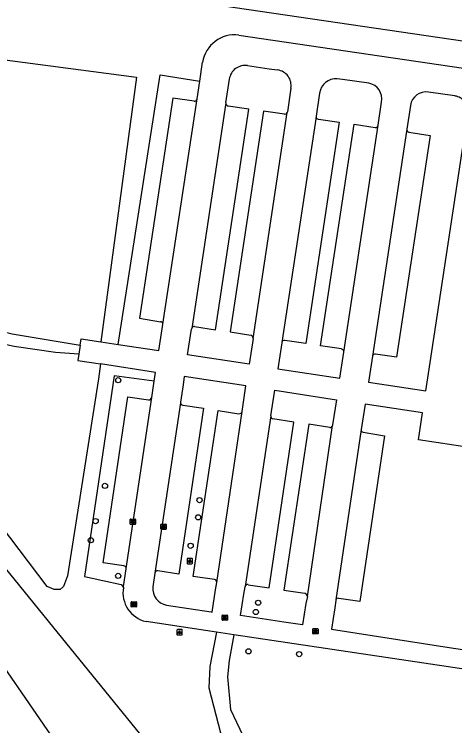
# Model space of a CAD drawing. Extents: x 156141 to 158132, y 385651 to 388399.
# Drawn here: x 156490.8 to 156574.1, y 385847.5 to 385981.8 of the extents above; entities that cross this region are included whole.
import ezdxf

# ---------------------------------------------------------------- set-up
doc = ezdxf.new("R2010")
doc.units = 0
for name, color, linetype in [('IMGEO_Boom', 7, 'Continuous'), ('IMGEO_Grasland_overig', 7, 'Continuous'), ('IMGEO_Groenvoorziening', 7, 'Continuous'), ('IMGEO_Kolk', 7, 'Continuous'), ('IMGEO_Lichtpunt', 7, 'Continuous'), ('IMGEO_Loofbos', 7, 'Continuous'), ('IMGEO_Parkeervlak_open', 7, 'Continuous'), ('IMGEO_Rijbaan_lokaal_open', 7, 'Continuous'), ('IMGEO_Rioolput', 7, 'Continuous'), ('IMGEO_Voetpad_halfverhard', 7, 'Continuous')]:
    doc.layers.add(name, color=color, linetype=linetype)

msp = doc.modelspace()

# ---------------------------------------------------------------- linework, layer by layer
at = {"layer": 'IMGEO_Boom'}
for centre in [(156510.47, 385912.7), (156507.96, 385892.76), (156525.82, 385890.07), (156506.19, 385886.12), (156525.58, 385886.82), (156505.29, 385882.51), (156524.14, 385881.45), (156510.46, 385875.78), (156536.9, 385870.71), (156536.46, 385868.96), (156535.07, 385861.54), (156544.64, 385861.02)]:
    msp.add_circle(centre, 0.489, dxfattribs=at)
at = {"layer": 'IMGEO_Grasland_overig'}
for points in [[(156874.88, 385935.88), (156869.91, 385941.02), (156868.37, 385942.51), (156867.15, 385943.55), (156865.04, 385945.13), (156863.64, 385946.03), (156861.71, 385947.12), (156859.45, 385948.19), (156855.65, 385949.54), (156852.46, 385950.28), (156850.75, 385950.55), (156847.01, 385950.81), (156823.49, 385951.07), (156739.66, 385952.67), (156453.02, 385994.66)], [(156510.46, 385919.45), (156518.36, 385970.32), (156525.86, 385969.15)], [(156503, 385917.65), (156498.63, 385917.96), (156490.79, 385919.08), (156487.85, 385919.71), (156486.25, 385920.41), (156481.2, 385923.11), (156475.41, 385927.43), (156473.63, 385928.48), (156471.63, 385929.35), (156470.71, 385929.57), (156469.73, 385929.52), (156468.04, 385929.04), (156464.43, 385927.74), (156456.98, 385925.36)], [(156507.08, 385915.77), (156506.71, 385912.98), (156500.9, 385875.77), (156500.15, 385873.79), (156499.52, 385873.21), (156498.35, 385873.19), (156497.01, 385873.8), (156488.24, 385885.41), (156475.94, 385899.91), (156463.78, 385916.48), (156456.98, 385925.36)]]:
    msp.add_lwpolyline(points, dxfattribs=at)
at = {"layer": 'IMGEO_Groenvoorziening'}
for points in [[(156562.8, 385786.73), (156500, 385863.89), (156459.29, 385913.91), (156455, 385919.97), (156452.97, 385922.01), (156452.24, 385922.4), (156451.33, 385922.57), (156450.13, 385922.53), (156449.48, 385924.4), (156447.91, 385928.03), (156446.26, 385931.44), (156443.56, 385937.77)], [(156517.26, 385912.55), (156509.72, 385913.53), (156504.09, 385875.69), (156511.01, 385874.14), (156511.43, 385873.58)], [(156485.36, 385863.5), (156508.5, 385830.03)]]:
    msp.add_lwpolyline(points, dxfattribs=at)
at = {"layer": 'IMGEO_Kolk'}
for p, q in [((156512.72, 385885.58), (156512.72, 385886.43)), ((156512.8, 385886.51), (156513.65, 385886.51)), ((156513.21, 385886.28), (156513.24, 385886.28)), ((156513.73, 385886.43), (156513.73, 385885.58)), ((156513.65, 385885.5), (156512.8, 385885.5)), ((156513.23, 385885.73), (156513.21, 385885.73)), ((156518.53, 385884.63), (156518.53, 385885.48)), ((156518.6, 385885.56), (156519.45, 385885.56)), ((156519.04, 385884.78), (156519.01, 385884.78)), ((156519.02, 385885.33), (156519.04, 385885.33)), ((156519.53, 385885.48), (156519.53, 385884.63)), ((156519.45, 385884.55), (156518.6, 385884.55))]:
    msp.add_line(p, q, dxfattribs=at)
for points in [[(156512.72, 385885.58), (156512.72, 385886.43)], [(156512.8, 385886.51), (156513.65, 385886.51)], [(156513.04, 385886.2), (156513.17, 385886.2), (156513.17, 385886.05), (156513.3, 385886.2), (156513.46, 385886.2), (156513.32, 385886.05), (156513.47, 385885.8), (156513.32, 385885.8), (156513.23, 385885.97), (156513.17, 385885.9), (156513.17, 385885.8), (156513.04, 385885.8), (156513.04, 385886.2)], [(156513.73, 385886.43), (156513.73, 385885.58)], [(156513.65, 385885.5), (156512.8, 385885.5)], [(156518.53, 385884.63), (156518.53, 385885.48)], [(156518.6, 385885.56), (156519.45, 385885.56)], [(156518.85, 385885.25), (156518.97, 385885.25), (156518.97, 385885.1), (156519.1, 385885.25), (156519.27, 385885.25), (156519.12, 385885.1), (156519.27, 385884.85), (156519.12, 385884.85), (156519.04, 385885.02), (156518.97, 385884.95), (156518.97, 385884.85), (156518.85, 385884.85), (156518.85, 385885.25)], [(156519.53, 385885.48), (156519.53, 385884.63)], [(156519.45, 385884.55), (156518.6, 385884.55)]]:
    msp.add_lwpolyline(points, dxfattribs=at)
for centre, start, end in [((156512.8, 385886.43), 91.552, 178.448), ((156512.8, 385886.43), 91.552, 178.448), ((156513.65, 385886.43), 1.552, 88.448), ((156513.65, 385886.43), 1.552, 88.448), ((156512.8, 385885.58), 181.552, 268.448), ((156512.8, 385885.58), 181.552, 268.448), ((156513.65, 385885.58), 271.552, 358.448), ((156513.65, 385885.58), 271.552, 358.448), ((156518.6, 385885.48), 91.552, 178.448), ((156518.6, 385885.48), 91.552, 178.448), ((156519.45, 385885.48), 1.552, 88.448), ((156519.45, 385885.48), 1.552, 88.448), ((156518.6, 385884.63), 181.552, 268.448), ((156518.6, 385884.63), 181.552, 268.448), ((156519.45, 385884.63), 271.552, 358.448), ((156519.45, 385884.63), 271.552, 358.448)]:
    msp.add_arc(centre, 0.0765, start, end, dxfattribs=at)
for centre, major_axis, ratio, start_param, end_param in [((156513.21, 385886), (-0.387, 0.002), 0.722429, 4.712389, 7.853982), ((156513.24, 385886), (-0.39, 0.002), 0.717154, 1.570796, 4.712389), ((156519.01, 385885.05), (-0.387, 0.002), 0.722429, 4.712389, 7.853982), ((156519.04, 385885.05), (-0.39, 0.002), 0.717154, 1.570796, 4.712389)]:
    msp.add_ellipse(centre, major_axis=major_axis, ratio=ratio, start_param=start_param, end_param=end_param, dxfattribs=at)
at = {"layer": 'IMGEO_Lichtpunt'}
for p, q in [((156523.48, 385878.97), (156523.48, 385878.17)), ((156523.48, 385878.97), (156523.48, 385878.17)), ((156524.38, 385879.07), (156523.57, 385879.07)), ((156524.38, 385879.07), (156523.57, 385879.07)), ((156523.57, 385878.07), (156524.38, 385878.07)), ((156523.57, 385878.07), (156524.38, 385878.07)), ((156524.48, 385878.17), (156524.48, 385878.97)), ((156524.48, 385878.17), (156524.48, 385878.97)), ((156521.54, 385865.54), (156521.54, 385864.73)), ((156521.54, 385865.54), (156521.54, 385864.73)), ((156522.45, 385865.63), (156521.64, 385865.63)), ((156522.45, 385865.63), (156521.64, 385865.63)), ((156521.64, 385864.63), (156522.45, 385864.63)), ((156521.64, 385864.63), (156522.45, 385864.63)), ((156522.54, 385864.73), (156522.54, 385865.54)), ((156522.54, 385864.73), (156522.54, 385865.54))]:
    msp.add_line(p, q, dxfattribs=at)
for points in [[(156523.85, 385878.64), (156523.89, 385878.61), (156523.7, 385878.35), (156523.67, 385878.37), (156523.85, 385878.64)], [(156523.95, 385878.59), (156524, 385878.59), (156524, 385878.27), (156523.95, 385878.27), (156523.95, 385878.59)], [(156524.06, 385878.61), (156524.1, 385878.64), (156524.29, 385878.37), (156524.25, 385878.35), (156524.06, 385878.61)], [(156521.92, 385865.2), (156521.96, 385865.17), (156521.77, 385864.91), (156521.73, 385864.94), (156521.92, 385865.2)], [(156522.02, 385865.15), (156522.07, 385865.15), (156522.07, 385864.83), (156522.02, 385864.83), (156522.02, 385865.15)], [(156522.13, 385865.17), (156522.17, 385865.2), (156522.35, 385864.94), (156522.32, 385864.91), (156522.13, 385865.17)]]:
    msp.add_lwpolyline(points, dxfattribs=at)
for centre in [(156523.98, 385878.77), (156522.04, 385865.33)]:
    msp.add_circle(centre, 0.0994, dxfattribs=at)
for centre, start, end in [((156523.57, 385878.97), 90, 180), ((156523.57, 385878.97), 90, 180), ((156523.57, 385878.17), 180, 270), ((156523.57, 385878.17), 180, 270), ((156524.38, 385878.97), 0, 90), ((156524.38, 385878.97), 0, 90), ((156524.38, 385878.17), 270, 0), ((156524.38, 385878.17), 270, 360), ((156521.64, 385865.54), 90, 180), ((156521.64, 385865.54), 90, 180), ((156521.64, 385864.73), 180, 270), ((156521.64, 385864.73), 180, 270), ((156522.45, 385865.54), 0, 90), ((156522.45, 385865.54), 0, 90), ((156522.45, 385864.73), 270, 0), ((156522.45, 385864.73), 270, 360)]:
    msp.add_arc(centre, 0.0946, start, end, dxfattribs=at)
at = {"layer": 'IMGEO_Loofbos'}
for points in [[(156442.62, 385979.29), (156513.92, 385969.9), (156507.15, 385919.95)], [(156481.82, 385925.3), (156484.52, 385923.77), (156488.89, 385921.86), (156490.45, 385921.47), (156503.26, 385919.35)]]:
    msp.add_lwpolyline(points, dxfattribs=at)
at = {"layer": 'IMGEO_Parkeervlak_open'}
for points in [[(156524.8, 385965.34), (156520.79, 385965.95), (156514.51, 385924.39), (156518.45, 385923.75)], [(156524.9, 385922.82), (156528.84, 385922.21), (156535.15, 385963.89), (156531.22, 385964.43)], [(156541.85, 385962.91), (156537.88, 385963.5), (156531.59, 385921.81), (156535.52, 385921.19)], [(156548.27, 385961.99), (156552.23, 385961.43), (156545.92, 385919.61), (156541.93, 385920.21)], [(156552.65, 385918.6), (156548.7, 385919.2), (156555.02, 385961.01), (156558.98, 385960.41)], [(156565.4, 385959.5), (156569.37, 385958.92), (156563.02, 385917.03), (156559.08, 385917.63)], [(156511.54, 385877.67), (156507.6, 385878.24), (156512.28, 385909.57), (156516.2, 385908.99)], [(156522.64, 385907.99), (156526.6, 385907.44), (156521.91, 385876.11), (156517.96, 385876.7)], [(156528.62, 385875.1), (156524.64, 385875.68), (156529.32, 385907.01), (156533.27, 385906.39)], [(156535.01, 385874.12), (156539, 385873.5), (156543.65, 385904.79), (156539.67, 385905.43)], [(156550.42, 385903.8), (156546.45, 385904.41), (156541.75, 385873.1), (156545.71, 385872.51)], [(156556.74, 385902.88), (156560.77, 385902.23), (156556.09, 385870.96), (156552.13, 385871.53)]]:
    msp.add_lwpolyline(points, dxfattribs=at)
for centre, radius, start, end in [((156524.83, 385965.87), 0.529, 266.1371, 349.9403), ((156531.38, 385965.02), 0.608, 178.4238, 254.2735), ((156541.93, 385963.39), 0.484, 260.0916, 345.3999), ((156548.26, 385962.43), 0.434, 182.5265, 271.0825), ((156559.05, 385960.94), 0.527, 262.2186, 350.6163), ((156565.47, 385960), 0.505, 172.157, 262.3841), ((156518.46, 385923.31), 0.441, 359.1682, 90.7035), ((156524.81, 385922.35), 0.48, 79.4807, 165.4213), ((156535.42, 385920.67), 0.523, 353.4549, 79.1568), ((156541.85, 385919.74), 0.475, 80.0247, 168.269), ((156552.57, 385918.09), 0.512, 352.509, 80.587), ((156558.98, 385917.14), 0.501, 79.2912, 171.1364), ((156516.26, 385909.52), 0.536, 263.2014, 350.0092), ((156522.69, 385908.45), 0.461, 179.436, 264.5795), ((156533.34, 385906.9), 0.521, 262.7774, 350.9624), ((156539.75, 385905.9), 0.474, 173.2085, 261.2279), ((156550.48, 385904.28), 0.489, 263.2302, 346.1153), ((156556.83, 385903.34), 0.467, 173.1731, 258.7623), ((156511.48, 385877.2), 0.474, 354.7541, 83.7518), ((156517.88, 385876.22), 0.494, 80.6012, 169.6672), ((156528.58, 385874.61), 0.492, 353.2387, 85.2946), ((156534.92, 385873.66), 0.47, 79.3929, 166.8619), ((156545.47, 385871.82), 0.732, 6.3756, 70.7145), ((156551.99, 385871.12), 0.429, 71.3177, 165.8016)]:
    msp.add_arc(centre, radius, start, end, dxfattribs=at)
at = {"layer": 'IMGEO_Rijbaan_lokaal_open'}
for points in [[(156533.26, 385977.84), (156680.28, 385956.22)], [(156525.86, 385969.15), (156526.39, 385972.7)], [(156534.87, 385972.08), (156539, 385971.47), (156540.56, 385971.26)], [(156530.77, 385965.04), (156531.46, 385969.52)], [(156557.8, 385968.75), (156552.85, 385969.44), (156551.85, 385969.6)], [(156525.35, 385965.78), (156525.86, 385969.15)], [(156543.09, 385967.83), (156542.42, 385963.36), (156542.4, 385963.26)], [(156548.51, 385966.89), (156547.85, 385962.57), (156547.83, 385962.41)], [(156574.05, 385966.35), (156569.09, 385967.09)], [(156518.9, 385923.31), (156525.35, 385965.78)], [(156530.77, 385965.04), (156524.35, 385922.47)], [(156559.57, 385960.85), (156560.22, 385965.2)], [(156565.66, 385964.56), (156564.97, 385960.07)], [(156535.94, 385920.61), (156542.4, 385963.26)], [(156558.49, 385917.22), (156557.76, 385912.31), (156568.57, 385910.68), (156569.08, 385913.95), (156576.51, 385962.92)], [(156547.83, 385962.41), (156541.39, 385919.84)], [(156553.08, 385918.03), (156559.57, 385960.85)], [(156564.97, 385960.07), (156558.49, 385917.22)], [(156510.46, 385919.45), (156518.13, 385918.29), (156518.88, 385923.19), (156518.9, 385923.31)], [(156535.94, 385920.61), (156535.18, 385915.73), (156523.56, 385917.48), (156523.8, 385919.14), (156524.33, 385922.37), (156524.35, 385922.47)], [(156503.26, 385919.35), (156503.44, 385920.51), (156507.15, 385919.95)], [(156507.15, 385919.95), (156510.46, 385919.45)], [(156541.39, 385919.84), (156541.38, 385919.79), (156540.61, 385914.88), (156552.32, 385913.12), (156553.08, 385918), (156553.08, 385918.03)], [(156503.26, 385919.35), (156503, 385917.65)], [(156503, 385917.65), (156502.81, 385916.42), (156507.08, 385915.77)], [(156517.26, 385912.55), (156517.51, 385914.19), (156507.08, 385915.77)], [(156533.85, 385906.82), (156534.58, 385911.62), (156522.95, 385913.39), (156522.7, 385911.82), (156522.25, 385908.59), (156522.23, 385908.46)], [(156516.79, 385909.43), (156517.26, 385912.55)], [(156539.27, 385905.96), (156539.28, 385905.99), (156540.03, 385910.8), (156551.69, 385909.03), (156550.97, 385904.26), (156550.95, 385904.16)], [(156511.96, 385877.16), (156516.79, 385909.43)], [(156522.23, 385908.46), (156517.4, 385876.3)], [(156584.15, 385900.22), (156580.76, 385900.68), (156580.57, 385899.44), (156567.22, 385901.48), (156567.95, 385906.56), (156557.13, 385908.2), (156556.37, 385903.42), (156556.37, 385903.39)], [(156529.07, 385874.55), (156533.85, 385906.82)], [(156539.27, 385905.96), (156534.46, 385873.77)], [(156546.2, 385871.9), (156550.95, 385904.16)], [(156556.37, 385903.39), (156551.57, 385871.23)], [(156511.43, 385873.58), (156511.45, 385873.66), (156511.46, 385873.75), (156511.95, 385877.1), (156511.96, 385877.16)], [(156517.4, 385876.3), (156517.39, 385876.28), (156517.02, 385873.7)], [(156519.57, 385870.26), (156528.01, 385868.99), (156528.21, 385868.96), (156528.85, 385873.14), (156529.07, 385874.53), (156529.07, 385874.55)], [(156551.57, 385871.23), (156551.56, 385871.15), (156551.37, 385869.75), (156550.74, 385865.71), (156572.96, 385862.27), (156598.24, 385858.47), (156602.23, 385861.78), (156604.15, 385874.63)], [(156546.2, 385871.9), (156545.92, 385870.54), (156545.3, 385866.54), (156541.77, 385867.03), (156533.59, 385868.28), (156534.21, 385872.3), (156534.45, 385873.69), (156534.46, 385873.77)], [(156529.02, 385865.18), (156515.73, 385867.17)], [(156532.31, 385864.68), (156529.02, 385865.18)], [(156654.04, 385846.43), (156572.44, 385858.66), (156532.31, 385864.68)]]:
    msp.add_lwpolyline(points, dxfattribs=at)
for centre, radius, start, end in [((156532.49, 385971.71), 6.18, 82.9135, 170.8423), ((156534.43, 385969.1), 3.01, 81.7252, 171.9554), ((156540.18, 385968.33), 2.95, 350.2294, 82.5792), ((156551.6, 385966.49), 3.11, 85.3843, 172.6845), ((156557.22, 385965.76), 3.05, 349.5273, 79.0525), ((156568.64, 385964.11), 3.02, 81.4162, 171.2693), ((156573.67, 385963.47), 2.9, 348.9615, 82.3664), ((156516.95, 385872.64), 5.6, 170.3102, 257.486), ((156520.13, 385873.34), 3.13, 173.5044, 259.6292)]:
    msp.add_arc(centre, radius, start, end, dxfattribs=at)
at = {"layer": 'IMGEO_Rioolput'}
for p, q in [((156512.91, 385869.98), (156512.91, 385870.84)), ((156512.98, 385870.91), (156513.83, 385870.91)), ((156513.83, 385869.91), (156512.98, 385869.91)), ((156513.39, 385870.69), (156513.42, 385870.69)), ((156513.42, 385870.13), (156513.39, 385870.13)), ((156513.91, 385870.84), (156513.91, 385869.98)), ((156530.08, 385867.46), (156530.08, 385868.32)), ((156530.16, 385868.39), (156531.01, 385868.39)), ((156531.01, 385867.39), (156530.16, 385867.39)), ((156530.57, 385868.17), (156530.6, 385868.17)), ((156530.59, 385867.61), (156530.57, 385867.61)), ((156531.08, 385868.32), (156531.08, 385867.46)), ((156547.22, 385864.9), (156547.22, 385865.75)), ((156547.3, 385865.82), (156548.15, 385865.82)), ((156548.15, 385864.82), (156547.3, 385864.82)), ((156547.71, 385865.6), (156547.73, 385865.6)), ((156547.73, 385865.04), (156547.71, 385865.04)), ((156548.22, 385865.75), (156548.22, 385864.9))]:
    msp.add_line(p, q, dxfattribs=at)
for points in [[(156512.91, 385869.98), (156512.91, 385870.84)], [(156512.98, 385870.91), (156513.83, 385870.91)], [(156513.83, 385869.91), (156512.98, 385869.91)], [(156513.5, 385870.61), (156513.24, 385870.61), (156513.24, 385870.21)], [(156513.24, 385870.21), (156513.37, 385870.21), (156513.37, 385870.37), (156513.38, 385870.37)], [(156513.42, 385870.53), (156513.37, 385870.53), (156513.37, 385870.45)], [(156513.37, 385870.45), (156513.42, 385870.45)], [(156513.42, 385870.34), (156513.5, 385870.21), (156513.64, 385870.21), (156513.57, 385870.34)], [(156513.91, 385870.84), (156513.91, 385869.98)], [(156530.08, 385867.46), (156530.08, 385868.32)], [(156530.16, 385868.39), (156531.01, 385868.39)], [(156531.01, 385867.39), (156530.16, 385867.39)], [(156530.67, 385868.09), (156530.42, 385868.09), (156530.42, 385867.69)], [(156530.42, 385867.69), (156530.54, 385867.69), (156530.54, 385867.85), (156530.56, 385867.85)], [(156530.6, 385868.01), (156530.54, 385868.01), (156530.54, 385867.93)], [(156530.54, 385867.93), (156530.6, 385867.93)], [(156530.6, 385867.82), (156530.67, 385867.69), (156530.81, 385867.69), (156530.75, 385867.82)], [(156531.08, 385868.32), (156531.08, 385867.46)], [(156547.22, 385864.9), (156547.22, 385865.75)], [(156547.3, 385865.82), (156548.15, 385865.82)], [(156548.15, 385864.82), (156547.3, 385864.82)], [(156547.81, 385865.52), (156547.56, 385865.52), (156547.56, 385865.12)], [(156547.56, 385865.12), (156547.68, 385865.12), (156547.68, 385865.28), (156547.69, 385865.28)], [(156547.74, 385865.44), (156547.68, 385865.44), (156547.68, 385865.36)], [(156547.68, 385865.36), (156547.73, 385865.36)], [(156547.74, 385865.25), (156547.81, 385865.12), (156547.95, 385865.12), (156547.89, 385865.25)], [(156548.22, 385865.75), (156548.22, 385864.9)]]:
    msp.add_lwpolyline(points, dxfattribs=at)
for centre, radius, start, end in [((156512.98, 385870.83), 0.0765, 91.552, 178.448), ((156512.98, 385870.83), 0.0765, 91.552, 178.448), ((156512.98, 385869.98), 0.0765, 181.552, 268.448), ((156512.98, 385869.98), 0.0765, 181.552, 268.448), ((156513.38, 385870.32), 0.0533, 26.0293, 88.6989), ((156513.43, 385870.43), 0.0964, 77.0061, 93.1865), ((156513.4, 385870.64), 0.19, 274.7715, 282.9687), ((156513.44, 385870.49), 0.0378, 276.6634, 79.6772), ((156513.49, 385870.5), 0.109, 350.3612, 89.416), ((156513.49, 385870.5), 0.112, 277.5842, 350.9817), ((156513.48, 385870.28), 0.108, 29.5134, 73.7905), ((156513.83, 385870.83), 0.0765, 1.552, 88.448), ((156513.83, 385870.83), 0.0765, 1.552, 88.448), ((156513.83, 385869.98), 0.0765, 271.552, 358.448), ((156513.83, 385869.98), 0.0765, 271.552, 358.448), ((156530.16, 385868.31), 0.0765, 91.552, 178.448), ((156530.16, 385868.31), 0.0765, 91.552, 178.448), ((156530.16, 385867.47), 0.0765, 181.552, 268.448), ((156530.16, 385867.47), 0.0765, 181.552, 268.448), ((156530.55, 385867.8), 0.0533, 26.0293, 88.6989), ((156530.6, 385867.91), 0.0964, 77.0061, 93.1865), ((156530.58, 385868.12), 0.19, 274.7715, 282.9687), ((156530.62, 385867.97), 0.0378, 276.6634, 79.6772), ((156530.67, 385867.98), 0.109, 350.3612, 89.416), ((156530.67, 385867.98), 0.112, 277.5842, 350.9817), ((156530.65, 385867.76), 0.108, 29.5134, 73.7905), ((156531.01, 385868.31), 0.0765, 1.552, 88.448), ((156531.01, 385868.31), 0.0765, 1.552, 88.448), ((156531.01, 385867.47), 0.0765, 271.552, 358.448), ((156531.01, 385867.47), 0.0765, 271.552, 358.448), ((156547.3, 385865.75), 0.0765, 91.552, 178.448), ((156547.3, 385865.75), 0.0765, 91.552, 178.448), ((156547.3, 385864.9), 0.0765, 181.552, 268.448), ((156547.3, 385864.9), 0.0765, 181.552, 268.448), ((156547.69, 385865.23), 0.0533, 26.0293, 88.6989), ((156547.72, 385865.55), 0.19, 274.7715, 282.9687), ((156547.74, 385865.34), 0.0964, 77.0061, 93.1865), ((156547.76, 385865.4), 0.0378, 276.6634, 79.6772), ((156547.81, 385865.41), 0.109, 350.3612, 89.416), ((156547.81, 385865.41), 0.112, 277.5842, 350.9817), ((156547.79, 385865.19), 0.108, 29.5134, 73.7905), ((156548.15, 385865.75), 0.0765, 1.552, 88.448), ((156548.15, 385865.75), 0.0765, 1.552, 88.448), ((156548.15, 385864.9), 0.0765, 271.552, 358.448), ((156548.15, 385864.9), 0.0765, 271.552, 358.448)]:
    msp.add_arc(centre, radius, start, end, dxfattribs=at)
for centre, major_axis, ratio, start_param, end_param in [((156513.39, 385870.41), (-0.387, 0.002), 0.722429, 4.712389, 7.853982), ((156513.42, 385870.41), (-0.39, 0.002), 0.717154, 1.570796, 4.712389), ((156530.57, 385867.89), (-0.387, 0.002), 0.722429, 4.712389, 7.853982), ((156530.59, 385867.89), (-0.39, 0.002), 0.717154, 1.570796, 4.712389), ((156547.71, 385865.32), (-0.387, 0.002), 0.722429, 4.712389, 7.853982), ((156547.73, 385865.32), (-0.39, 0.002), 0.717154, 1.570796, 4.712389)]:
    msp.add_ellipse(centre, major_axis=major_axis, ratio=ratio, start_param=start_param, end_param=end_param, dxfattribs=at)
at = {"layer": 'IMGEO_Voetpad_halfverhard'}
for points in [[(156529.02, 385865.18), (156527.76, 385858.7), (156527.56, 385854.64), (156529.8, 385846.16), (156533.24, 385840.39), (156538.67, 385834.08), (156542.4, 385830.56), (156547.92, 385825.13), (156551.1, 385821.02), (156554.37, 385815.31), (156554.76, 385814.34), (156559.29, 385805.29), (156559.8, 385800.32), (156560.76, 385793.22), (156562.8, 385786.73)], [(156532.31, 385864.68), (156531.4, 385859.83), (156531.09, 385856.74), (156531.67, 385850.55), (156533.98, 385845.64), (156537.05, 385841.66), (156539.16, 385839.33), (156543.92, 385834.17), (156547.22, 385830.44), (156550.31, 385826.64), (156553.55, 385821.98), (156555.52, 385818.57), (156557.74, 385814.22), (156560.46, 385808.78), (156563.11, 385805.28), (156567.6, 385804.6)]]:
    msp.add_lwpolyline(points, dxfattribs=at)

doc.saveas('drawing.dxf')
